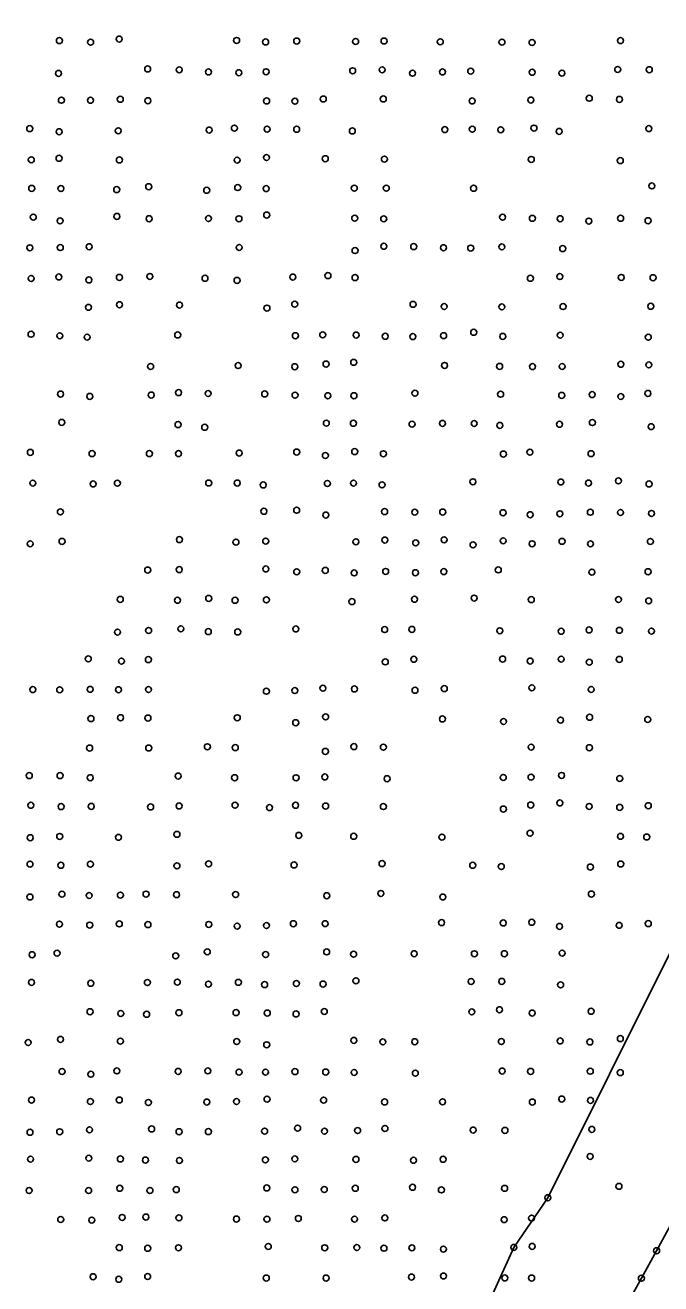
# Model space of a CAD drawing. Extents: x 20503438 to 20508873, y 7964251 to 7984667.
# Drawn here: x 20506085.4 to 20506297.9, y 7970978 to 7971399 of the extents above; entities that cross this region are included whole.
import ezdxf

# ---------------------------------------------------------------- set-up
doc = ezdxf.new("R2010")
doc.units = 0
for name, color, linetype in [('SurDrainageArrowDown', 7, 'Continuous'), ('SurEdgeRoadPaved', 7, 'Continuous'), ('SurSurveyPoints', 7, 'Continuous')]:
    doc.layers.add(name, color=color, linetype=linetype)

msp = doc.modelspace()

# ---------------------------------------------------------------- linework, layer by layer
at = {"layer": 'SurDrainageArrowDown'}
msp.add_lwpolyline([(20506237.77, 7970965.83), (20506248.75, 7970990.23), (20506260.13, 7971006.85), (20506322.11, 7971131.1), (20506341.24, 7971172.37), (20506349.6, 7971191.81), (20506363.34, 7971209.26), (20506373.16, 7971229.84), (20506381.4, 7971247.03), (20506391.24, 7971263.52), (20506393.46, 7971272.51), (20506396.3, 7971280.47), (20506398.99, 7971285.94), (20506399.54, 7971290.04), (20506399.17, 7971291), (20506395.85, 7971295.06), (20506397.06, 7971297.8), (20506399.12, 7971305.17), (20506406.46, 7971319.4), (20506410.82, 7971330.46), (20506415.36, 7971336.75), (20506418.32, 7971338.32)], dxfattribs=at)
at = {"layer": 'SurEdgeRoadPaved'}
msp.add_lwpolyline([(20506288.7, 7970974.89), (20506291.39, 7970979.91), (20506296.49, 7970989.12), (20506304.32, 7971003.6), (20506317.66, 7971028.37), (20506332.52, 7971055.64), (20506355.94, 7971098.59), (20506364.19, 7971114.13), (20506369.69, 7971124.49), (20506384.21, 7971151.09), (20506397.37, 7971176.31), (20506412.68, 7971206.3), (20506426.32, 7971234.18), (20506435.59, 7971254.61), (20506444.61, 7971274.76), (20506451.25, 7971289.74), (20506461.54, 7971313.34), (20506463.82, 7971318.59), (20506465.91, 7971324.13), (20506469.03, 7971332.43), (20506483.71, 7971371.11), (20506494.93, 7971401.61)], dxfattribs=at)
at = {"layer": 'SurSurveyPoints'}
for centre in [(20506096.83, 7971393.88), (20506116.82, 7971394.4), (20506156.08, 7971393.94), (20506176.18, 7971393.73), (20506195.86, 7971393.59), (20506205.37, 7971393.75), (20506284.43, 7971393.87), (20506107.29, 7971393.35), (20506165.79, 7971393.44), (20506224.17, 7971393.48), (20506244.79, 7971393.37), (20506254.84, 7971393.25), (20506096.55, 7971382.91), (20506126.35, 7971384.41), (20506136.9, 7971384.11), (20506146.68, 7971383.39), (20506156.83, 7971383.15), (20506165.94, 7971383.46), (20506194.88, 7971383.8), (20506204.74, 7971384.11), (20506214.89, 7971382.97), (20506224.91, 7971383.39), (20506234.35, 7971383.66), (20506254.87, 7971383.3), (20506264.82, 7971383), (20506283.48, 7971384.23), (20506294.03, 7971384.15), (20506097.52, 7971373.94), (20506107.26, 7971373.93), (20506117.21, 7971374.25), (20506126.43, 7971373.79), (20506166.12, 7971373.71), (20506175.57, 7971373.62), (20506185.06, 7971374.35), (20506205.11, 7971374.38), (20506234.84, 7971373.71), (20506254.43, 7971374), (20506273.97, 7971374.61), (20506284.06, 7971374.23), (20506086.93, 7971364.45), (20506155.35, 7971364.61), (20506166.28, 7971364.28), (20506176.16, 7971364.23), (20506234.86, 7971364.25), (20506255.49, 7971364.62), (20506293.87, 7971364.44), (20506096.77, 7971363.42), (20506116.51, 7971363.71), (20506146.9, 7971363.97), (20506194.77, 7971363.67), (20506225.69, 7971364.12), (20506244.39, 7971364.05), (20506263.92, 7971363.52), (20506087.46, 7971354.01), (20506096.73, 7971354.53), (20506116.9, 7971353.96), (20506156.26, 7971353.9), (20506166.08, 7971354.77), (20506185.73, 7971354.38), (20506205.48, 7971354.24), (20506254.59, 7971354.14), (20506284.34, 7971353.73), (20506087.6, 7971344.46), (20506097.35, 7971344.4), (20506116.02, 7971344.03), (20506126.71, 7971345.02), (20506146.08, 7971343.81), (20506156.45, 7971344.73), (20506165.97, 7971344.38), (20506195.42, 7971344.51), (20506206.12, 7971344.51), (20506235.31, 7971344.48), (20506294.89, 7971345.29), (20506088.13, 7971334.84), (20506116.07, 7971335.1), (20506166.15, 7971335.53), (20506244.99, 7971334.81), (20506097.08, 7971333.59), (20506126.83, 7971334.31), (20506146.68, 7971334.37), (20506156.86, 7971334.29), (20506195.57, 7971334.48), (20506205.26, 7971334.27), (20506254.97, 7971334.44), (20506264.25, 7971334.32), (20506273.82, 7971333.51), (20506284.44, 7971334.45), (20506293.63, 7971333.64), (20506086.97, 7971324.59), (20506097.15, 7971324.66), (20506106.79, 7971324.94), (20506156.95, 7971324.69), (20506195.68, 7971323.66), (20506205.31, 7971325.09), (20506215.29, 7971324.98), (20506225.25, 7971324.61), (20506234.35, 7971324.48), (20506244.76, 7971324.9), (20506265.1, 7971324.32), (20506087.4, 7971314.32), (20506096.65, 7971314.84), (20506106.71, 7971313.83), (20506116.89, 7971314.68), (20506127.08, 7971315), (20506145.52, 7971314.39), (20506156.22, 7971313.69), (20506174.89, 7971314.79), (20506186.61, 7971315.27), (20506195.68, 7971314.62), (20506254.3, 7971314.38), (20506264.14, 7971314.96), (20506284.66, 7971314.67), (20506295.29, 7971314.58), (20506116.93, 7971305.54), (20506137, 7971305.43), (20506175.52, 7971305.72), (20506215.07, 7971305.67), (20506106.58, 7971304.67), (20506166.23, 7971304.41), (20506225.47, 7971304.94), (20506244.75, 7971304.83), (20506265.22, 7971304.92), (20506294.53, 7971305.03), (20506087.36, 7971295.67), (20506096.99, 7971295.14), (20506106.12, 7971294.7), (20506136.39, 7971295.42), (20506175.72, 7971295.17), (20506184.86, 7971295.46), (20506196.04, 7971295.4), (20506205.77, 7971294.99), (20506215, 7971294.86), (20506225.28, 7971295.19), (20506235.34, 7971296.33), (20506245.06, 7971294.94), (20506264.26, 7971295.35), (20506293.71, 7971294.68), (20506127.34, 7971284.88), (20506156.6, 7971285.19), (20506175.53, 7971284.8), (20506185.99, 7971285.7), (20506195.23, 7971286.27), (20506225.6, 7971285.23), (20506244, 7971284.92), (20506255.01, 7971284.85), (20506264.91, 7971284.88), (20506284.51, 7971285.62), (20506293.87, 7971285.43), (20506136.68, 7971276.15), (20506146.57, 7971275.83), (20506215.71, 7971275.95), (20506293.57, 7971275.89), (20506097.24, 7971275.66), (20506107, 7971274.88), (20506127.54, 7971275.34), (20506165.48, 7971275.7), (20506175.61, 7971275.28), (20506186.59, 7971275.11), (20506195.32, 7971275.1), (20506244.33, 7971275.6), (20506264.76, 7971275.22), (20506274.95, 7971275.47), (20506284.51, 7971274.84), (20506097.64, 7971266.19), (20506136.52, 7971265.45), (20506145.42, 7971264.55), (20506186.08, 7971265.92), (20506195.13, 7971265.89), (20506214.73, 7971265.59), (20506224.9, 7971265.86), (20506235.48, 7971265.81), (20506244.08, 7971265.18), (20506264.02, 7971265.55), (20506275.01, 7971266.12), (20506294.67, 7971264.75), (20506087.13, 7971256.16), (20506107.75, 7971255.74), (20506126.92, 7971255.74), (20506136.66, 7971255.74), (20506156.94, 7971255.92), (20506176.17, 7971256.27), (20506185.77, 7971255.09), (20506195.57, 7971256.4), (20506205.15, 7971255.69), (20506245.25, 7971255.58), (20506254.13, 7971256.21), (20506274.56, 7971255.72), (20506235.07, 7971246.32), (20506283.72, 7971246.63), (20506087.96, 7971245.86), (20506108.15, 7971245.58), (20506116.23, 7971245.85), (20506146.77, 7971245.91), (20506156.29, 7971245.88), (20506164.98, 7971245.25), (20506186.43, 7971245.75), (20506195.17, 7971245.86), (20506204.69, 7971245.29), (20506264.47, 7971246.24), (20506273.71, 7971245.88), (20506293.97, 7971245.58), (20506097.18, 7971236.26), (20506165.21, 7971236.45), (20506176.16, 7971236.8), (20506185.9, 7971235.18), (20506205.57, 7971236.33), (20506215.64, 7971236.15), (20506224.97, 7971236.19), (20506245.14, 7971235.96), (20506254.21, 7971235.29), (20506264.14, 7971235.62), (20506274.33, 7971236.13), (20506284.41, 7971236.05), (20506294.78, 7971235.73), (20506087.08, 7971225.57), (20506097.72, 7971226.38), (20506136.97, 7971226.98), (20506155.86, 7971226.13), (20506165.81, 7971226.47), (20506195.96, 7971226.24), (20506205.64, 7971226.83), (20506215.97, 7971225.89), (20506225.45, 7971226.9), (20506235.11, 7971225.21), (20506245.2, 7971226.57), (20506254.86, 7971225.58), (20506264.87, 7971226.4), (20506274.37, 7971225.56), (20506294.4, 7971226.35), (20506126.38, 7971216.79), (20506136.9, 7971216.93), (20506165.86, 7971217.15), (20506243.57, 7971216.84), (20506176.18, 7971216.2), (20506185.74, 7971216.67), (20506195.39, 7971215.84), (20506205.91, 7971216.33), (20506215.86, 7971215.9), (20506225.34, 7971216.27), (20506274.85, 7971216.09), (20506293.63, 7971216.23), (20506117.19, 7971206.99), (20506136.32, 7971206.67), (20506146.77, 7971207.31), (20506155.57, 7971206.68), (20506166.04, 7971206.82), (20506194.64, 7971206.23), (20506215.54, 7971207.02), (20506235.49, 7971207.41), (20506254.58, 7971206.9), (20506283.75, 7971206.93), (20506293.83, 7971206.48), (20506116.28, 7971196.02), (20506126.66, 7971196.57), (20506137.45, 7971197.14), (20506146.63, 7971196.21), (20506156.45, 7971196.08), (20506175.87, 7971197.08), (20506205.58, 7971196.88), (20506214.68, 7971196.94), (20506244.07, 7971196.48), (20506264.58, 7971196.31), (20506273.92, 7971196.76), (20506284.05, 7971196.63), (20506294.76, 7971196.36), (20506106.51, 7971187.08), (20506117.6, 7971186.32), (20506126.58, 7971186.83), (20506205.79, 7971186.07), (20506215.34, 7971186.95), (20506245, 7971187.03), (20506254.22, 7971186.35), (20506264.59, 7971187), (20506273.99, 7971185.97), (20506284.02, 7971186.92), (20506087.97, 7971176.81), (20506096.94, 7971176.73), (20506107.14, 7971176.89), (20506116.61, 7971176.77), (20506126.64, 7971176.83), (20506166.03, 7971176.26), (20506175.54, 7971176.48), (20506184.93, 7971177.27), (20506195.47, 7971177.02), (20506215.72, 7971176.58), (20506225.51, 7971177.13), (20506254.79, 7971177.4), (20506274.61, 7971176.84), (20506107.4, 7971167.1), (20506117.29, 7971167.4), (20506126.45, 7971167.28), (20506156.3, 7971167.38), (20506185.85, 7971167.69), (20506224.89, 7971166.98), (20506264.38, 7971166.59), (20506274.09, 7971167.54), (20506293.52, 7971166.81), (20506175.84, 7971165.72), (20506245.31, 7971166.13), (20506106.95, 7971157.25), (20506126.7, 7971157.27), (20506146.32, 7971157.68), (20506155.63, 7971157.4), (20506185.75, 7971156.15), (20506195.29, 7971157.74), (20506205.16, 7971157.54), (20506254.54, 7971157.55), (20506274.01, 7971157.36), (20506086.79, 7971148.02), (20506097.07, 7971148.02), (20506107.15, 7971147.34), (20506136.54, 7971147.89), (20506155.42, 7971147.32), (20506175.96, 7971147.31), (20506185.59, 7971147.58), (20506206.39, 7971147), (20506245.22, 7971147.41), (20506254.5, 7971147.51), (20506264.71, 7971148.09), (20506284.16, 7971147.08), (20506087.31, 7971138.1), (20506097.42, 7971137.66), (20506107.49, 7971137.74), (20506127.35, 7971137.55), (20506136.86, 7971137.88), (20506155.55, 7971138.14), (20506167.09, 7971137.32), (20506175.79, 7971138.11), (20506185.83, 7971137.84), (20506205.15, 7971137.68), (20506245.26, 7971136.84), (20506254.39, 7971138.18), (20506264.14, 7971138.9), (20506273.95, 7971137.72), (20506284.15, 7971137.41), (20506293.7, 7971137.97), (20506136.14, 7971128.39), (20506254.18, 7971128.77), (20506087.1, 7971127.27), (20506096.94, 7971127.69), (20506116.61, 7971127.39), (20506176.86, 7971128.04), (20506195.23, 7971127.73), (20506224.74, 7971127.46), (20506284.43, 7971127.72), (20506293.19, 7971127.5), (20506087.02, 7971118.42), (20506097.35, 7971118.04), (20506107.21, 7971118.42), (20506136.15, 7971117.84), (20506146.72, 7971118.51), (20506175.28, 7971118.14), (20506204.7, 7971118.6), (20506235.01, 7971118.03), (20506244.56, 7971117.62), (20506274.34, 7971117.46), (20506284.49, 7971118.47), (20506087, 7971107.43), (20506097.71, 7971108.38), (20506106.81, 7971107.93), (20506117.24, 7971108.06), (20506125.81, 7971108.4), (20506136.01, 7971108.21), (20506155.74, 7971108.25), (20506186.22, 7971107.86), (20506204.3, 7971108.62), (20506225.03, 7971107.43), (20506274.67, 7971108.41), (20506254.75, 7971098.97), (20506096.86, 7971098.36), (20506106.99, 7971098.03), (20506116.87, 7971098.43), (20506126.45, 7971098.18), (20506146.78, 7971098.25), (20506156.26, 7971097.69), (20506166.06, 7971097.89), (20506175.05, 7971098.49), (20506185.7, 7971098.51), (20506224.6, 7971098.85), (20506245.21, 7971098.76), (20506264.03, 7971097.61), (20506283.96, 7971097.95), (20506293.7, 7971098.53), (20506087.72, 7971088.12), (20506096.06, 7971088.64), (20506135.73, 7971087.74), (20506146.29, 7971089.09), (20506165.78, 7971088.19), (20506186.19, 7971089.07), (20506195.19, 7971088.3), (20506215.45, 7971088.46), (20506235.58, 7971088.44), (20506245.6, 7971088.46), (20506264.91, 7971088.66), (20506087.53, 7971078.88), (20506107.33, 7971078.56), (20506126.25, 7971078.82), (20506136.27, 7971078.95), (20506146.67, 7971078.29), (20506156.69, 7971078.89), (20506165.44, 7971078.11), (20506176.06, 7971078.48), (20506184.98, 7971078.3), (20506195.97, 7971079.4), (20506234.47, 7971079.17), (20506244.72, 7971079.21), (20506264.4, 7971078.04), (20506243.95, 7971069.72), (20506107.1, 7971069.07), (20506117.36, 7971068.47), (20506125.99, 7971068.21), (20506136.8, 7971068.72), (20506155.91, 7971068.76), (20506166.33, 7971068.62), (20506175.96, 7971068.32), (20506185.4, 7971069.13), (20506234.71, 7971069.01), (20506254.9, 7971068.6), (20506274.59, 7971069.2), (20506086.41, 7971058.75), (20506097.22, 7971059.81), (20506117.24, 7971059.21), (20506156.11, 7971059.08), (20506166.14, 7971058), (20506195.26, 7971059.46), (20506204.98, 7971058.97), (20506215.64, 7971059.03), (20506244.58, 7971059.09), (20506264.24, 7971059.28), (20506274.18, 7971058.95), (20506284.36, 7971060.07), (20506097.74, 7971049.07), (20506116.06, 7971049.26), (20506136.54, 7971049.1), (20506146.46, 7971049.26), (20506156.9, 7971048.85), (20506165.75, 7971048.84), (20506175.59, 7971049.01), (20506185.88, 7971048.89), (20506195.38, 7971048.74), (20506215.83, 7971048.49), (20506244.86, 7971049.22), (20506254.38, 7971049.09), (20506274.3, 7971049.15), (20506284.34, 7971048.68), (20506107.37, 7971048.15), (20506087.52, 7971039.51), (20506107.2, 7971039.01), (20506116.86, 7971039.53), (20506126.59, 7971038.68), (20506146.13, 7971038.84), (20506156.06, 7971039.01), (20506166.27, 7971039.82), (20506185.18, 7971039.49), (20506205.56, 7971038.87), (20506224.93, 7971038.92), (20506254.94, 7971038.84), (20506264.78, 7971039.85), (20506274.38, 7971039.41), (20506087.02, 7971028.74), (20506096.95, 7971028.9), (20506106.92, 7971029.56), (20506127.68, 7971029.85), (20506136.85, 7971028.91), (20506146.65, 7971028.96), (20506165.45, 7971029.12), (20506176.49, 7971030.12), (20506185.45, 7971029.09), (20506196.54, 7971029.31), (20506205.66, 7971030.01), (20506235.15, 7971029.49), (20506245.8, 7971029.37), (20506274.84, 7971029.7), (20506087.2, 7971019.75), (20506106.67, 7971020.07), (20506117.24, 7971019.82), (20506125.61, 7971019.43), (20506136.97, 7971019.3), (20506165.69, 7971019.51), (20506175.54, 7971019.84), (20506195.98, 7971019.67), (20506215.23, 7971019.36), (20506225.11, 7971019.69), (20506274.27, 7971020.65), (20506283.89, 7971010.65), (20506086.72, 7971009.25), (20506106.62, 7971009.26), (20506117.03, 7971010.01), (20506127.11, 7971009.27), (20506135.92, 7971009.54), (20506166.17, 7971010.12), (20506175.58, 7971009.49), (20506185.4, 7971009.58), (20506195.76, 7971010.01), (20506214.9, 7971010.32), (20506224.53, 7971009.46), (20506245.68, 7971009.98), (20506260.13, 7971006.85), (20506097.28, 7970999.57), (20506107.67, 7970999.34), (20506117.82, 7971000.25), (20506125.76, 7971000.37), (20506136.81, 7971000.11), (20506156.03, 7970999.7), (20506166.23, 7970999.67), (20506176.72, 7970999.91), (20506195.5, 7970999.67), (20506205.65, 7971000.09), (20506245.51, 7970999.5), (20506254.68, 7971000.01), (20506116.86, 7970990.16), (20506126.36, 7970989.94), (20506136.65, 7970990.1), (20506166.68, 7970990.53), (20506185.54, 7970990.1), (20506196.28, 7970990.18), (20506205.33, 7970989.95), (20506214.68, 7970990.08), (20506225.22, 7970989.65), (20506248.75, 7970990.23), (20506254.89, 7970990.57), (20506296.49, 7970989.12), (20506108.11, 7970980.42), (20506116.69, 7970979.55), (20506126.35, 7970980.49), (20506166, 7970979.98), (20506186, 7970979.98), (20506214.54, 7970980.3), (20506225.25, 7970980.66), (20506245.74, 7970980.01), (20506254.71, 7970979.98), (20506291.39, 7970979.91)]:
    msp.add_circle(centre, 1, dxfattribs=at)

doc.saveas('drawing.dxf')
